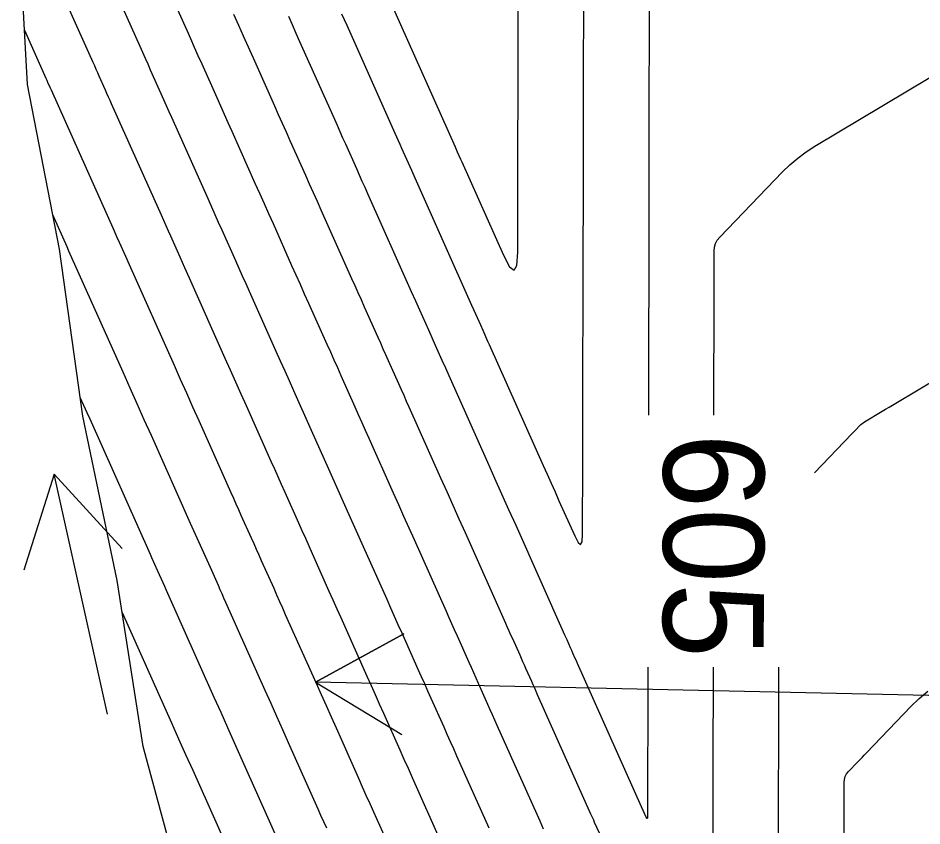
# Model space of a CAD drawing. Extents: x 954385 to 988206, y 1868364 to 1924553.
# Drawn here: x 958001.8 to 958055.6, y 1918662.3 to 1918710.4 of the extents above; entities that cross this region are included whole.
import ezdxf

# ---------------------------------------------------------------- set-up
doc = ezdxf.new("R2010")
doc.units = 0
for name, color, linetype in [('Ex_Contour Labels', 7, 'Continuous'), ('Ex_Major Contours', 7, 'Continuous'), ('Ex_Minor Contours', 7, 'Continuous'), ('Perimeter', 7, 'Continuous'), ('Slopes', 7, 'Continuous')]:
    doc.layers.add(name, color=color, linetype=linetype)

msp = doc.modelspace()

# ---------------------------------------------------------------- linework, layer by layer
at = {"layer": 'Ex_Major Contours'}
for points in [[(958014.64, 1918710.621), (958014.93, 1918709.973), (958015.219, 1918709.325), (958015.509, 1918708.677), (958015.798, 1918708.029), (958017.073, 1918705.173), (958017.303, 1918704.656), (958017.534, 1918704.14), (958017.764, 1918703.623), (958017.995, 1918703.107), (958018.917, 1918701.042), (958019.147, 1918700.525), (958019.378, 1918700.009), (958019.609, 1918699.493), (958019.839, 1918698.976), (958021.671, 1918694.873), (958021.858, 1918694.455), (958022.044, 1918694.037), (958022.231, 1918693.619), (958022.417, 1918693.201), (958023.228, 1918691.386), (958023.382, 1918691.04), (958023.537, 1918690.694), (958023.691, 1918690.348), (958023.846, 1918690.002), (958024.464, 1918688.618), (958024.618, 1918688.271), (958024.773, 1918687.925), (958024.927, 1918687.579), (958025.081, 1918687.233), (958026.964, 1918683.015), (958027.33, 1918682.197), (958027.695, 1918681.378), (958028.06, 1918680.56), (958028.426, 1918679.741), (958030.835, 1918674.344), (958030.937, 1918674.116), (958031.039, 1918673.888), (958031.14, 1918673.66), (958031.242, 1918673.432), (958031.679, 1918672.454), (958031.766, 1918672.259), (958031.854, 1918672.063), (958031.941, 1918671.867), (958032.028, 1918671.672), (958032.377, 1918670.89), (958032.464, 1918670.694), (958032.552, 1918670.498), (958032.639, 1918670.303), (958032.726, 1918670.107), (958035.901, 1918662.994), (958035.957, 1918662.87), (958036.012, 1918662.747), (958036.067, 1918662.624), (958036.122, 1918662.5), (958036.563, 1918661.512)], [(958043.244, 1918686.729), (958043.26, 1918694.15), (958043.265, 1918696.527), (958043.286, 1918696.754), (958043.347, 1918696.964), (958043.449, 1918697.157), (958043.591, 1918697.335), (958047.331, 1918701.226), (958047.774, 1918701.658), (958048.243, 1918702.057), (958048.738, 1918702.424), (958049.258, 1918702.758), (958057.444, 1918707.645)], [(958020.184, 1918662.132), (958020.014, 1918662.513), (958019.844, 1918662.894), (958019.674, 1918663.276), (958017.918, 1918667.212), (958017.569, 1918667.995), (958017.219, 1918668.779), (958016.869, 1918669.562), (958016.52, 1918670.345), (958014.179, 1918675.587), (958014.067, 1918675.837), (958013.955, 1918676.088), (958013.843, 1918676.339), (958013.731, 1918676.59), (958013.255, 1918677.656), (958013.06, 1918678.094), (958012.864, 1918678.533), (958012.375, 1918679.629), (958012.179, 1918680.067), (958012.081, 1918680.286), (958009.745, 1918685.519), (958009.323, 1918686.464), (958008.901, 1918687.41), (958008.479, 1918688.355), (958008.057, 1918689.3), (958004.835, 1918696.517), (958004.722, 1918696.771), (958003.875, 1918698.668)], [(958043.175, 1918655.381), (958043.193, 1918662.483), (958043.195, 1918663.421), (958043.197, 1918664.36), (958043.199, 1918665.298), (958043.201, 1918666.236), (958043.212, 1918671.179), (958043.213, 1918671.729)]]:
    msp.add_lwpolyline(points, dxfattribs=at)
at = {"layer": 'Ex_Minor Contours'}
for points in [[(958002.39, 1918716.411), (958006.254, 1918707.765), (958006.346, 1918707.56), (958006.438, 1918707.354), (958006.529, 1918707.149), (958006.621, 1918706.943), (958006.988, 1918706.121), (958007.08, 1918705.915), (958007.172, 1918705.71), (958007.263, 1918705.504), (958007.355, 1918705.299), (958010.318, 1918698.664), (958010.457, 1918698.351), (958010.597, 1918698.039), (958010.736, 1918697.726), (958010.876, 1918697.414), (958011.434, 1918696.164), (958011.713, 1918695.539), (958011.992, 1918694.914), (958014.125, 1918690.134), (958014.44, 1918689.429), (958014.755, 1918688.723), (958015.07, 1918688.018), (958015.385, 1918687.312), (958016.865, 1918683.997), (958017.07, 1918683.538), (958017.275, 1918683.079), (958017.48, 1918682.62), (958017.685, 1918682.161), (958018.504, 1918680.326), (958018.709, 1918679.867), (958018.914, 1918679.408), (958019.119, 1918678.949), (958019.323, 1918678.49), (958020.32, 1918676.258), (958020.554, 1918675.733), (958020.789, 1918675.208), (958021.023, 1918674.683), (958021.257, 1918674.158), (958022.583, 1918671.189), (958022.828, 1918670.64), (958023.073, 1918670.092), (958023.317, 1918669.544), (958023.562, 1918668.996), (958024.54, 1918666.803), (958024.785, 1918666.255), (958025.029, 1918665.707), (958025.274, 1918665.159), (958025.518, 1918664.611), (958026.805, 1918661.728)], [(958006.033, 1918715.467), (958009.049, 1918708.717), (958009.207, 1918708.364), (958009.365, 1918708.011), (958009.522, 1918707.658), (958009.68, 1918707.305), (958010.31, 1918705.893), (958010.468, 1918705.54), (958010.626, 1918705.187), (958010.783, 1918704.834), (958010.941, 1918704.48), (958013.116, 1918699.61), (958013.32, 1918699.153), (958013.524, 1918698.696), (958013.728, 1918698.238), (958013.932, 1918697.781), (958014.748, 1918695.952), (958014.952, 1918695.495), (958015.157, 1918695.038), (958015.361, 1918694.581), (958015.565, 1918694.124), (958017.16, 1918690.552), (958017.421, 1918689.966), (958017.683, 1918689.38), (958017.944, 1918688.794), (958018.205, 1918688.209), (958019.258, 1918685.852), (958019.516, 1918685.273), (958019.774, 1918684.694), (958020.033, 1918684.116), (958020.291, 1918683.537), (958021.324, 1918681.222), (958021.583, 1918680.643), (958021.841, 1918680.065), (958022.099, 1918679.486), (958022.358, 1918678.907), (958023.757, 1918675.773), (958023.981, 1918675.271), (958024.205, 1918674.768), (958024.43, 1918674.266), (958024.654, 1918673.763), (958025.615, 1918671.61), (958025.808, 1918671.18), (958026, 1918670.749), (958026.192, 1918670.319), (958026.384, 1918669.888), (958027.152, 1918668.166), (958027.345, 1918667.735), (958027.537, 1918667.304), (958027.729, 1918666.874), (958027.921, 1918666.443), (958029.837, 1918662.15)], [(958009.676, 1918714.523), (958011.845, 1918709.669), (958012.068, 1918709.168), (958012.292, 1918708.668), (958012.515, 1918708.167), (958012.739, 1918707.667), (958013.633, 1918705.664), (958013.856, 1918705.164), (958014.08, 1918704.663), (958014.303, 1918704.163), (958014.527, 1918703.662), (958015.913, 1918700.556), (958016.182, 1918699.954), (958016.451, 1918699.352), (958016.72, 1918698.75), (958016.988, 1918698.149), (958018.098, 1918695.663), (958018.349, 1918695.1), (958018.6, 1918694.537), (958018.852, 1918693.975), (958019.103, 1918693.412), (958020.194, 1918690.969), (958020.402, 1918690.503), (958020.61, 1918690.037), (958020.818, 1918689.571), (958021.026, 1918689.105), (958021.857, 1918687.242), (958022.065, 1918686.776), (958022.273, 1918686.31), (958022.481, 1918685.844), (958022.689, 1918685.378), (958024.144, 1918682.119), (958024.456, 1918681.42), (958024.768, 1918680.721), (958025.08, 1918680.023), (958025.392, 1918679.324), (958027.296, 1918675.059), (958027.459, 1918674.693), (958027.622, 1918674.328), (958027.785, 1918673.963), (958027.948, 1918673.598), (958028.647, 1918672.032), (958028.787, 1918671.719), (958028.927, 1918671.406), (958029.066, 1918671.093), (958029.206, 1918670.78), (958029.765, 1918669.528), (958029.904, 1918669.214), (958030.044, 1918668.901), (958030.184, 1918668.588), (958030.324, 1918668.275), (958032.869, 1918662.572), (958032.977, 1918662.331), (958033.084, 1918662.09)], [(958021.074, 1918710.639), (958021.225, 1918710.3), (958021.376, 1918709.962), (958024.244, 1918703.536), (958024.343, 1918703.314), (958024.442, 1918703.093), (958024.541, 1918702.872), (958024.639, 1918702.65), (958025.035, 1918701.765), (958025.232, 1918701.323), (958025.43, 1918700.88), (958028.817, 1918693.293), (958029.047, 1918692.779), (958029.343, 1918692.114), (958029.486, 1918691.795), (958029.771, 1918691.156), (958029.866, 1918690.944), (958033.08, 1918683.742), (958033.315, 1918683.217), (958033.549, 1918682.692), (958033.784, 1918682.167), (958034.018, 1918681.642), (958034.956, 1918679.541), (958035.161, 1918679.153), (958035.308, 1918679.041), (958035.397, 1918679.203), (958035.427, 1918679.641), (958035.437, 1918684.053), (958035.441, 1918685.93), (958035.442, 1918686.399), (958035.443, 1918686.868), (958035.444, 1918687.337), (958035.445, 1918687.806), (958035.46, 1918694.994), (958035.473, 1918701.059), (958035.475, 1918702.34), (958035.478, 1918703.622), (958035.481, 1918704.904), (958035.483, 1918706.185), (958035.496, 1918712.107)], [(958039.396, 1918712.046), (958039.378, 1918703.055), (958039.366, 1918697.605), (958039.348, 1918688.682), (958039.347, 1918688.213), (958039.346, 1918687.744), (958039.345, 1918687.275), (958039.344, 1918686.806), (958039.344, 1918686.737)], [(958024.16, 1918710.939), (958027.83, 1918702.717), (958027.962, 1918702.422), (958028.159, 1918701.98), (958028.225, 1918701.832), (958030.707, 1918696.272), (958031.079, 1918695.57), (958031.346, 1918695.366), (958031.506, 1918695.66), (958031.561, 1918696.453), (958031.57, 1918700.652), (958031.573, 1918701.699), (958031.575, 1918702.746), (958031.577, 1918703.793), (958031.579, 1918704.84), (958031.593, 1918711.378)], [(958039.312, 1918671.737), (958039.312, 1918671.677), (958039.311, 1918671.333), (958039.31, 1918670.99), (958039.31, 1918670.646), (958039.309, 1918670.303), (958039.294, 1918663.701), (958039.294, 1918663.592), (958039.294, 1918663.484), (958039.294, 1918663.375), (958039.293, 1918663.266), (958039.292, 1918662.817), (958039.287, 1918662.739), (958039.271, 1918662.711), (958039.245, 1918662.731), (958039.209, 1918662.799), (958038.936, 1918663.41), (958038.933, 1918663.416), (958035.129, 1918671.939), (958035.059, 1918672.096), (958034.989, 1918672.252), (958034.85, 1918672.564), (958034.781, 1918672.72), (958034.711, 1918672.876), (958034.496, 1918673.357), (958034.374, 1918673.63), (958031.46, 1918680.158), (958031.041, 1918681.097), (958030.622, 1918682.035), (958030.203, 1918682.973), (958029.784, 1918683.911), (958027.474, 1918689.088), (958027.272, 1918689.541), (958027.07, 1918689.993), (958026.666, 1918690.898), (958026.464, 1918691.351), (958026.262, 1918691.803), (958025.732, 1918692.99), (958025.488, 1918693.536), (958025.244, 1918694.083), (958022.634, 1918699.928), (958022.47, 1918700.297), (958022.305, 1918700.666), (958022.14, 1918701.035), (958021.976, 1918701.404), (958021.317, 1918702.879), (958021.152, 1918703.248), (958020.988, 1918703.616), (958020.823, 1918703.985), (958020.659, 1918704.354), (958018.591, 1918708.985), (958018.369, 1918709.483), (958018.146, 1918709.982), (958017.924, 1918710.48)], [(958002.183, 1918709.668), (958003.459, 1918706.813), (958003.51, 1918706.697), (958003.562, 1918706.581), (958003.717, 1918706.233), (958003.769, 1918706.117), (958007.52, 1918697.718), (958007.669, 1918697.382), (958007.819, 1918697.046), (958008.194, 1918696.207), (958008.419, 1918695.704), (958011.091, 1918689.717), (958011.46, 1918688.892), (958011.828, 1918688.066), (958012.197, 1918687.241), (958012.565, 1918686.416), (958014.473, 1918682.141), (958014.625, 1918681.802), (958014.776, 1918681.463), (958014.927, 1918681.124), (958015.079, 1918680.785), (958015.684, 1918679.429), (958015.835, 1918679.09), (958015.987, 1918678.751), (958016.138, 1918678.412), (958016.289, 1918678.073), (958017.026, 1918676.424), (958017.199, 1918676.036), (958017.372, 1918675.648), (958017.545, 1918675.26), (958017.718, 1918674.873), (958019.552, 1918670.767), (958019.849, 1918670.101), (958020.146, 1918669.435), (958020.443, 1918668.77), (958020.74, 1918668.104), (958022.077, 1918665.108), (958022.299, 1918664.609), (958022.522, 1918664.11), (958022.744, 1918663.611), (958022.967, 1918663.112), (958023.858, 1918661.117)], [(958049.237, 1918683.307), (958051.463, 1918685.623), (958051.702, 1918685.871), (958051.94, 1918686.119), (958052.001, 1918686.179), (958052.066, 1918686.234), (958052.135, 1918686.285), (958052.207, 1918686.332), (958053.271, 1918686.967), (958053.473, 1918687.088), (958053.675, 1918687.209), (958053.877, 1918687.329), (958054.079, 1918687.45), (958060.723, 1918691.422)], [(958017.271, 1918661.443), (958015.096, 1918666.32), (958014.694, 1918667.221), (958014.292, 1918668.122), (958013.89, 1918669.022), (958013.488, 1918669.923), (958010.64, 1918676.301), (958010.538, 1918676.528), (958010.437, 1918676.756), (958010.133, 1918677.437), (958009.778, 1918678.232), (958009.689, 1918678.431), (958006.091, 1918686.492), (958005.916, 1918686.883), (958005.508, 1918687.796)], [(958008.004, 1918674.993), (958010.525, 1918669.347), (958010.945, 1918668.406), (958011.365, 1918667.465), (958011.785, 1918666.524), (958012.205, 1918665.583), (958014.869, 1918659.611)], [(958047.078, 1918656.257), (958047.096, 1918663.642), (958047.098, 1918664.439), (958047.1, 1918665.236), (958047.102, 1918666.032), (958047.104, 1918666.829), (958047.114, 1918671.721)], [(958050.982, 1918657.474), (958051, 1918664.857), (958051.017, 1918665.042), (958051.067, 1918665.215), (958051.151, 1918665.374), (958051.268, 1918665.519), (958051.802, 1918666.073), (958051.935, 1918666.212), (958052.069, 1918666.351), (958052.202, 1918666.489), (958052.335, 1918666.628), (958054.981, 1918669.381), (958055.469, 1918669.855), (958055.984, 1918670.294)]]:
    msp.add_lwpolyline(points, dxfattribs=at)
at = {"layer": 'Perimeter'}
msp.add_lwpolyline([(958049.573, 1918532.557), (958045.001, 1918541.78), (958040.731, 1918551.071), (958036.858, 1918560.45), (958033.237, 1918569.886), (958029.666, 1918579.334), (958026.587, 1918588.891), (958024.254, 1918598.617), (958022.107, 1918608.383), (958020.314, 1918618.23), (958018.751, 1918628.128), (958016.763, 1918637.93), (958014.212, 1918647.607), (958011.88, 1918657.332), (958009.258, 1918666.992), (958007.706, 1918676.893), (958005.664, 1918686.683), (958004.274, 1918696.62), (958002.36, 1918706.439), (958001.804, 1918716.563)], dxfattribs=at)
at = {"layer": 'Slopes'}
for points in [[(958007.131, 1918668.928), (958003.951, 1918683.225), (958008.008, 1918678.804), (958003.951, 1918683.225), (958002.151, 1918677.502)], [(958107.131, 1918668.928), (958019.526, 1918670.834), (958024.786, 1918673.72), (958019.526, 1918670.834), (958024.656, 1918667.722)]]:
    msp.add_lwpolyline(points, dxfattribs=at)

# ---------------------------------------------------------------- texts
at = {"layer": 'Ex_Contour Labels'}
msp.add_text('605', height=6, rotation=269.8802, dxfattribs=at).set_placement((958040.242, 1918685.664))

doc.saveas('drawing.dxf')
